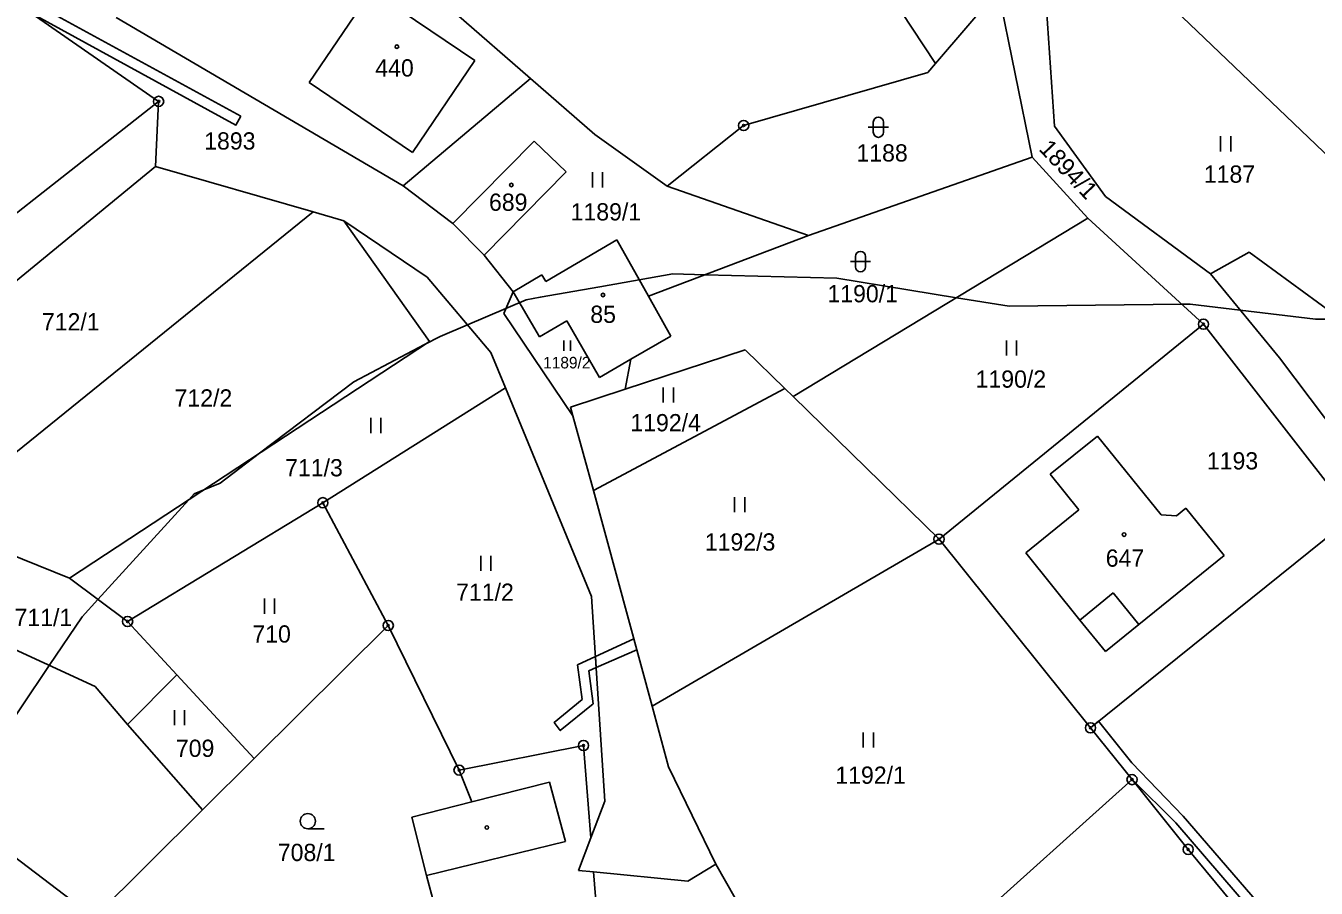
# Model space of a CAD drawing. Extents: x -445050 to -440454, y -1134563 to -1129741.
# Drawn here: x -441645.7 to -441518.4, y -1131781 to -1131696 of the extents above; entities that cross this region are included whole.
import ezdxf

# ---------------------------------------------------------------- set-up
doc = ezdxf.new("R2010")
doc.units = 0
for name, color, linetype in [('Vrstva 1', 7, 'Continuous'), ('Vrstva 16', 7, 'Continuous'), ('Vrstva 18', 7, 'Continuous'), ('Vrstva 19', 7, 'Continuous'), ('Vrstva 24', 7, 'Continuous'), ('Vrstva 25', 7, 'Continuous'), ('Vrstva 3', 7, 'Continuous'), ('Vrstva 30', 7, 'Continuous'), ('Vrstva 37', 7, 'Continuous'), ('Vrstva 4', 7, 'Continuous'), ('Vrstva 52', 7, 'Continuous')]:
    doc.layers.add(name, color=color, linetype=linetype)

msp = doc.modelspace()

# ---------------------------------------------------------------- linework, layer by layer
at = {"layer": 'Vrstva 1'}
for p, q in [((-441603.25, -1131694.8), (-441595.92, -1131701.18)), ((-441595.92, -1131701.18), (-441608.46, -1131711.78)), ((-441595.92, -1131701.18), (-441589.56, -1131706.72)), ((-441595.54, -1131707.37), (-441592.39, -1131710.39)), ((-441608.46, -1131711.78), (-441603.58, -1131715.49)), ((-441587.39, -1131717.08), (-441594.41, -1131721.19)), ((-441584.27, -1131722.66), (-441587.39, -1131717.08)), ((-441584.27, -1131722.66), (-441568.5, -1131716.67)), ((-441600.46, -1131718.59), (-441597.63, -1131722.21)), ((-441594.41, -1131721.19), (-441594.79, -1131720.55)), ((-441597.63, -1131722.21), (-441598.53, -1131724.34)), ((-441582.07, -1131726.58), (-441584.27, -1131722.66)), ((-441598.53, -1131724.34), (-441591.72, -1131734.43)), ((-441592.32, -1131725.09), (-441589.09, -1131730.66)), ((-441586, -1131728.86), (-441582.07, -1131726.58)), ((-441589.09, -1131730.66), (-441586, -1131728.86)), ((-441586, -1131728.86), (-441586.57, -1131731.82)), ((-441574.73, -1131727.93), (-441570.83, -1131731.75)), ((-441570.83, -1131731.75), (-441589.71, -1131741.8)), ((-441570.83, -1131731.75), (-441570.02, -1131732.54)), ((-441591.95, -1131733.59), (-441591.72, -1131734.43)), ((-441589.71, -1131741.8), (-441583.92, -1131763.06)), ((-441583.92, -1131763.06), (-441555.63, -1131746.61))]:
    msp.add_line(p, q, dxfattribs=at)
for points in [[(-441655.59, -1131687.47), (-441632.57, -1131703.44)], [(-441538.24, -1131688.81), (-441500.89, -1131724.49)], [(-441617.73, -1131701.58), (-441611.6, -1131692.51)], [(-441611.6, -1131692.51), (-441601.41, -1131699.4)], [(-441560.5, -1131692.81), (-441555.97, -1131699.72)], [(-441549.79, -1131692.49), (-441555.97, -1131699.72)], [(-441549.79, -1131692.49), (-441546.46, -1131708.94)], [(-441544.25, -1131705.87), (-441545.12, -1131692.85)], [(-441636.77, -1131695.16), (-441608.46, -1131711.78)], [(-441601.41, -1131699.4), (-441607.54, -1131708.47)], [(-441555.97, -1131699.72), (-441556.72, -1131700.6)], [(-441556.72, -1131700.6), (-441574.89, -1131705.82)], [(-441607.54, -1131708.47), (-441617.73, -1131701.58)], [(-441632.57, -1131703.44), (-441658.27, -1131723.64)], [(-441632.57, -1131703.44), (-441632.87, -1131709.85)], [(-441574.89, -1131705.82), (-441582.43, -1131711.8)], [(-441539.21, -1131712.81), (-441544.25, -1131705.87)], [(-441603.58, -1131715.49), (-441595.54, -1131707.37)], [(-441589.56, -1131706.72), (-441582.43, -1131711.8)], [(-441632.87, -1131709.85), (-441668.79, -1131739.35)], [(-441617.35, -1131714.33), (-441632.87, -1131709.85)], [(-441546.46, -1131708.94), (-441568.5, -1131716.67)], [(-441546.46, -1131708.94), (-441540.96, -1131714.97)], [(-441600.46, -1131718.59), (-441592.39, -1131710.39)], [(-441582.43, -1131711.8), (-441568.5, -1131716.67)], [(-441528.87, -1131720.44), (-441539.21, -1131712.81)], [(-441617.35, -1131714.33), (-441655.13, -1131744.88)], [(-441614.31, -1131715.21), (-441617.35, -1131714.33)], [(-441540.96, -1131714.97), (-441570.02, -1131732.54)], [(-441540.96, -1131714.97), (-441529.56, -1131725.4)], [(-441605.87, -1131727.1), (-441614.31, -1131715.21)], [(-441614.31, -1131715.21), (-441606.1, -1131720.78)], [(-441600.46, -1131718.59), (-441603.58, -1131715.49)], [(-441528.87, -1131720.44), (-441525.06, -1131718.3)], [(-441525.06, -1131718.3), (-441511.58, -1131728.17)], [(-441606.1, -1131720.78), (-441599.83, -1131728.19)], [(-441597.63, -1131722.21), (-441594.79, -1131720.55)], [(-441522.05, -1131728.73), (-441528.87, -1131720.44)], [(-441597.63, -1131722.21), (-441595.03, -1131726.66)], [(-441595.03, -1131726.66), (-441592.32, -1131725.09)], [(-441529.56, -1131725.4), (-441555.63, -1131746.61)], [(-441514.78, -1131744.36), (-441529.56, -1131725.4)], [(-441641.36, -1131750.46), (-441605.87, -1131727.1)], [(-441599.83, -1131728.19), (-441598.38, -1131731.69)], [(-441574.73, -1131727.93), (-441586.57, -1131731.82)], [(-441508.66, -1131746.49), (-441522.05, -1131728.73)], [(-441598.38, -1131731.69), (-441616.38, -1131743.01)], [(-441598.38, -1131731.69), (-441589.88, -1131752.25)], [(-441586.57, -1131731.82), (-441591.95, -1131733.59)], [(-441555.63, -1131746.61), (-441570.02, -1131732.54)], [(-441591.72, -1131734.43), (-441589.71, -1131741.8)], [(-441544.66, -1131740.21), (-441539.99, -1131736.44)], [(-441539.99, -1131736.44), (-441533.71, -1131744.22)], [(-441541.83, -1131743.71), (-441544.66, -1131740.21)], [(-441616.38, -1131743.01), (-441635.63, -1131754.72)], [(-441616.38, -1131743.01), (-441609.93, -1131755.11)], [(-441547.08, -1131747.95), (-441541.83, -1131743.71)], [(-441540.7, -1131765.2), (-441514.78, -1131744.36)], [(-441533.71, -1131744.22), (-441532.21, -1131744.3)], [(-441532.21, -1131744.3), (-441531.29, -1131743.55)], [(-441531.29, -1131743.55), (-441527.5, -1131748.22)], [(-441655.13, -1131744.88), (-441641.36, -1131750.46)], [(-441555.63, -1131746.61), (-441540.7, -1131765.2)], [(-441541.73, -1131754.58), (-441547.08, -1131747.95)], [(-441527.5, -1131748.22), (-441535.94, -1131755.02)], [(-441635.63, -1131754.72), (-441641.36, -1131750.46)], [(-441589.88, -1131752.25), (-441588.57, -1131772.42)], [(-441677.25, -1131754.76), (-441638.93, -1131783.92)], [(-441635.63, -1131754.72), (-441630.78, -1131759.99)], [(-441623.14, -1131768.23), (-441609.93, -1131755.11)], [(-441609.93, -1131755.11), (-441602.95, -1131769.37)], [(-441539.23, -1131757.68), (-441541.73, -1131754.58)], [(-441535.94, -1131755.02), (-441539.23, -1131757.68)], [(-441648.98, -1131756.46), (-441638.84, -1131761.13)], [(-441630.78, -1131759.99), (-441635.63, -1131764.87)], [(-441630.78, -1131759.99), (-441623.14, -1131768.23)], [(-441638.84, -1131761.13), (-441635.63, -1131764.87)], [(-441582.29, -1131769.05), (-441583.92, -1131763.06)], [(-441635.63, -1131764.87), (-441628.24, -1131773.3)], [(-441540.7, -1131765.2), (-441536.6, -1131770.31)], [(-441602.95, -1131769.37), (-441590.68, -1131766.95)], [(-441590.68, -1131766.95), (-441589.95, -1131776.04)], [(-441628.24, -1131773.3), (-441623.14, -1131768.23)], [(-441602.95, -1131769.37), (-441601.68, -1131772.5)], [(-441582.29, -1131769.05), (-441577.63, -1131778.66)], [(-441553.13, -1131785.14), (-441536.6, -1131770.31)], [(-441536.6, -1131770.31), (-441531.07, -1131777.19)], [(-441638.93, -1131783.92), (-441628.24, -1131773.3)], [(-441601.68, -1131772.5), (-441607.62, -1131774)], [(-441588.57, -1131772.42), (-441589.95, -1131776.04)], [(-441607.62, -1131774), (-441606.16, -1131779.78)], [(-441589.95, -1131776.04), (-441591.18, -1131779.26)], [(-441531.07, -1131777.19), (-441508.89, -1131803.99)], [(-441577.63, -1131778.66), (-441580.39, -1131780.31)], [(-441577.63, -1131778.66), (-441574.76, -1131783.67)], [(-441606.16, -1131779.78), (-441604.66, -1131785.41)], [(-441589.68, -1131779.41), (-441591.18, -1131779.26)], [(-441589.68, -1131779.41), (-441588.74, -1131791.17)], [(-441580.39, -1131780.31), (-441589.68, -1131779.41)]]:
    msp.add_lwpolyline(points, dxfattribs=at)
at = {"layer": 'Vrstva 24'}
for centre, radius in [((-441632.57, -1131703.44), 0.5), ((-441632.57, -1131703.44), 0.1), ((-441574.89, -1131705.82), 0.5), ((-441574.89, -1131705.82), 0.1), ((-441529.56, -1131725.4), 0.5), ((-441529.56, -1131725.4), 0.1), ((-441616.38, -1131743.01), 0.5), ((-441616.38, -1131743.01), 0.1), ((-441555.63, -1131746.61), 0.5), ((-441555.63, -1131746.61), 0.1), ((-441635.63, -1131754.72), 0.5), ((-441635.63, -1131754.72), 0.1), ((-441609.93, -1131755.11), 0.5), ((-441609.93, -1131755.11), 0.1), ((-441540.7, -1131765.2), 0.5), ((-441540.7, -1131765.2), 0.1), ((-441590.68, -1131766.95), 0.5), ((-441590.68, -1131766.95), 0.1), ((-441602.95, -1131769.37), 0.5), ((-441602.95, -1131769.37), 0.1), ((-441536.6, -1131770.31), 0.5), ((-441536.6, -1131770.31), 0.1), ((-441531.07, -1131777.19), 0.5), ((-441531.07, -1131777.19), 0.1)]:
    msp.add_circle(centre, radius, dxfattribs=at)
at = {"layer": 'Vrstva 25'}
for p, q in [((-441562.61, -1131705.99), (-441560.61, -1131705.99)), ((-441562.11, -1131706.49), (-441562.11, -1131705.49)), ((-441561.11, -1131705.49), (-441561.11, -1131706.49)), ((-441527.86, -1131708.37), (-441527.86, -1131706.87)), ((-441526.86, -1131708.37), (-441526.86, -1131706.87)), ((-441589.81, -1131711.93), (-441589.81, -1131710.43)), ((-441588.81, -1131711.93), (-441588.81, -1131710.43)), ((-441563.87, -1131719.74), (-441563.87, -1131718.74)), ((-441562.87, -1131718.74), (-441562.87, -1131719.74)), ((-441564.37, -1131719.24), (-441562.37, -1131719.24)), ((-441592.61, -1131728.02), (-441592.61, -1131727.02)), ((-441591.95, -1131728.02), (-441591.95, -1131727.02)), ((-441548.99, -1131728.51), (-441548.99, -1131727.01)), ((-441547.99, -1131728.51), (-441547.99, -1131727.01)), ((-441582.82, -1131733.14), (-441582.82, -1131731.64)), ((-441581.82, -1131733.14), (-441581.82, -1131731.64)), ((-441611.66, -1131736.14), (-441611.66, -1131734.64)), ((-441610.66, -1131736.14), (-441610.66, -1131734.64)), ((-441575.79, -1131743.95), (-441575.79, -1131742.45)), ((-441574.79, -1131743.95), (-441574.79, -1131742.45)), ((-441600.82, -1131749.74), (-441600.82, -1131748.24)), ((-441599.82, -1131749.74), (-441599.82, -1131748.24)), ((-441622.14, -1131753.96), (-441622.14, -1131752.46)), ((-441621.14, -1131753.96), (-441621.14, -1131752.46)), ((-441631.02, -1131764.95), (-441631.02, -1131763.45)), ((-441630.02, -1131764.95), (-441630.02, -1131763.45)), ((-441563.1, -1131767.15), (-441563.1, -1131765.65)), ((-441562.1, -1131767.15), (-441562.1, -1131765.65)), ((-441617.86, -1131775.16), (-441616.26, -1131775.16))]:
    msp.add_line(p, q, dxfattribs=at)
for centre, radius in [((-441609.08, -1131698.05), 0.175), ((-441597.79, -1131711.68), 0.175), ((-441588.76, -1131722.53), 0.175), ((-441537.38, -1131746.15), 0.175), ((-441617.86, -1131774.41), 0.75), ((-441600.21, -1131775.03), 0.175)]:
    msp.add_circle(centre, radius, dxfattribs=at)
for centre, start, end in [((-441561.61, -1131705.49), 0, 180), ((-441561.61, -1131706.49), 180, 0), ((-441563.37, -1131718.74), 0, 180), ((-441563.37, -1131719.74), 180, 0)]:
    msp.add_arc(centre, 0.5, start, end, dxfattribs=at)
at = {"layer": 'Vrstva 3'}
for points in [[(-441617.73, -1131701.58), (-441611.6, -1131692.51)], [(-441611.6, -1131692.51), (-441601.41, -1131699.4)], [(-441601.41, -1131699.4), (-441607.54, -1131708.47)], [(-441607.54, -1131708.47), (-441617.73, -1131701.58)], [(-441603.58, -1131715.49), (-441595.54, -1131707.37)], [(-441595.54, -1131707.37), (-441592.39, -1131710.39)], [(-441600.46, -1131718.59), (-441592.39, -1131710.39)], [(-441600.46, -1131718.59), (-441603.58, -1131715.49)], [(-441587.39, -1131717.08), (-441594.41, -1131721.19)], [(-441584.27, -1131722.66), (-441587.39, -1131717.08)], [(-441597.63, -1131722.21), (-441594.79, -1131720.55)], [(-441594.41, -1131721.19), (-441594.79, -1131720.55)], [(-441597.63, -1131722.21), (-441595.03, -1131726.66)], [(-441582.07, -1131726.58), (-441584.27, -1131722.66)], [(-441595.03, -1131726.66), (-441592.32, -1131725.09)], [(-441592.32, -1131725.09), (-441589.09, -1131730.66)], [(-441586, -1131728.86), (-441582.07, -1131726.58)], [(-441589.09, -1131730.66), (-441586, -1131728.86)], [(-441544.66, -1131740.21), (-441539.99, -1131736.44)], [(-441539.99, -1131736.44), (-441533.71, -1131744.22)], [(-441541.83, -1131743.71), (-441544.66, -1131740.21)], [(-441547.08, -1131747.95), (-441541.83, -1131743.71)], [(-441533.71, -1131744.22), (-441532.21, -1131744.3)], [(-441532.21, -1131744.3), (-441531.29, -1131743.55)], [(-441531.29, -1131743.55), (-441527.5, -1131748.22)], [(-441541.73, -1131754.58), (-441547.08, -1131747.95)], [(-441527.5, -1131748.22), (-441535.94, -1131755.02)], [(-441541.73, -1131754.58), (-441538.46, -1131751.9)], [(-441538.46, -1131751.9), (-441535.94, -1131755.02)]]:
    msp.add_lwpolyline(points, dxfattribs=at)
at = {"layer": 'Vrstva 30'}
for points in [[(-441624.48, -1131704.91), (-441624.96, -1131705.78), (-441644.95, -1131694.85), (-441652.7, -1131689.48), (-441624.48, -1131704.91)], [(-441589.42, -1131759.27), (-441589.5, -1131758.17), (-441585.73, -1131756.42), (-441585.43, -1131757.52), (-441589.42, -1131759.27)], [(-441591.27, -1131758.99), (-441589.5, -1131758.17), (-441589.42, -1131759.27), (-441590.17, -1131759.6), (-441589.73, -1131762.83), (-441592.97, -1131765.47), (-441593.59, -1131764.69), (-441590.8, -1131762.41), (-441591.27, -1131758.99)], [(-441536.6, -1131770.31), (-441540.7, -1131765.2), (-441539.9, -1131764.56), (-441536.62, -1131768.67), (-441531.55, -1131773.9), (-441516.78, -1131791.04), (-441509.15, -1131800.59), (-441509.36, -1131803.43), (-441510.28, -1131802.32), (-441510.17, -1131800.91), (-441517.54, -1131791.68), (-441532.29, -1131774.58), (-441536.6, -1131770.31)]]:
    msp.add_lwpolyline(points, dxfattribs=at)
at = {"layer": 'Vrstva 37'}
for centre in [(-441609.08, -1131698.05), (-441597.79, -1131711.68), (-441588.76, -1131722.53), (-441537.38, -1131746.15)]:
    msp.add_circle(centre, 0.175, dxfattribs=at)
at = {"layer": 'Vrstva 4'}
for points in [[(-441541.73, -1131754.58), (-441538.46, -1131751.9)], [(-441538.46, -1131751.9), (-441535.94, -1131755.02)], [(-441594.03, -1131770.56), (-441601.68, -1131772.5)], [(-441594.03, -1131770.56), (-441592.46, -1131776.4)], [(-441592.46, -1131776.4), (-441606.16, -1131779.78)]]:
    msp.add_lwpolyline(points, dxfattribs=at)
at = {"layer": 'Vrstva 52'}
for points in [[(-441648.84, -1131767.22), (-441643.35, -1131759.05), (-441640.12, -1131754.26), (-441638.56, -1131752.54), (-441629.59, -1131742.71), (-441629.07, -1131742.14), (-441628.11, -1131741.74), (-441626.51, -1131741.08), (-441622.64, -1131738.14), (-441613.33, -1131731.08), (-441606.35, -1131727.42), (-441604.83, -1131726.62), (-441602.13, -1131725.47), (-441596.33, -1131723), (-441594.95, -1131722.76), (-441589.08, -1131721.73), (-441581.87, -1131720.45), (-441578.68, -1131720.54)], [(-441578.68, -1131720.54), (-441565.71, -1131720.88), (-441553.91, -1131722.8), (-441548.7, -1131723.64), (-441531.7, -1131723.44), (-441530.85, -1131723.43), (-441525.92, -1131724.02), (-441518.52, -1131724.92), (-441516.02, -1131724.92)]]:
    msp.add_lwpolyline(points, dxfattribs=at)

# ---------------------------------------------------------------- texts
at = {"layer": 'Vrstva 16'}
msp.add_text('1894/1', height=1.7, rotation=313.5195, dxfattribs=at).set_placement((-441545.87, -1131708.2))
at = {"layer": 'Vrstva 18'}
for s, height, p in [('1893', 1.7, (-441628.08, -1131708.19)), ('1188', 1.7, (-441563.77, -1131709.37)), ('1187', 1.7, (-441529.52, -1131711.46)), ('1189/1', 1.7, (-441591.95, -1131715.18)), ('1190/1', 1.7, (-441566.63, -1131723.25)), ('712/1', 1.7, (-441644.08, -1131726.02)), ('1189/2', 1.14, (-441594.66, -1131729.77)), ('1190/2', 1.7, (-441552.02, -1131731.67)), ('712/2', 1.7, (-441631, -1131733.53)), ('1192/4', 1.7, (-441586.06, -1131735.97)), ('1193', 1.7, (-441529.22, -1131739.73)), ('711/3', 1.7, (-441620.1, -1131740.41)), ('1192/3', 1.7, (-441578.72, -1131747.73)), ('711/2', 1.7, (-441603.24, -1131752.68)), ('711/1', 1.7, (-441646.78, -1131755.17)), ('710', 1.7, (-441623.33, -1131756.8)), ('709', 1.7, (-441630.87, -1131768.07)), ('1192/1', 1.7, (-441565.85, -1131770.72)), ('708/1', 1.7, (-441620.82, -1131778.34))]:
    msp.add_text(s, height=height, dxfattribs=at).set_placement(p)
at = {"layer": 'Vrstva 19'}
for s, p in [('440', (-441611.21, -1131700.99)), ('689', (-441600, -1131714.23)), ('85', (-441590.01, -1131725.28)), ('647', (-441539.19, -1131749.32))]:
    msp.add_text(s, height=1.7, dxfattribs=at).set_placement(p)

doc.saveas('drawing.dxf')
